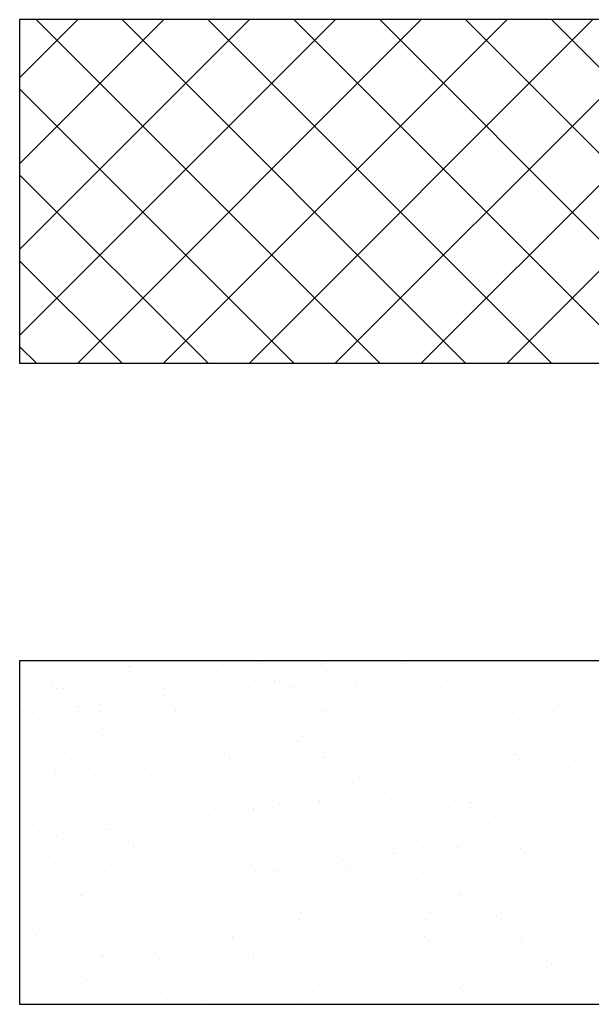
# Model space of a CAD drawing. Header units: millimetres. Extents: x -7023 to 53801, y 9849 to 33561.
# Tile 292 of 537: x 9471 to 9531, y 28863 to 28966. Entities that reach past the tile are written whole.
import ezdxf

# ---------------------------------------------------------------- set-up
doc = ezdxf.new("R2010")
doc.units = ezdxf.units.MM
doc.layers.add('.IE_podklad', color=252, linetype='Continuous')

msp = doc.modelspace()

# ---------------------------------------------------------------- linework, layer by layer
at = {"layer": '.IE_podklad'}
for p, q in [((9471.12, 28960.35), (9477.21, 28966.44)), ((9471.12, 28951.37), (9486.19, 28966.44)), ((9471.12, 28942.39), (9495.17, 28966.44)), ((9471.12, 28933.41), (9504.15, 28966.44)), ((9590.63, 28966.44), (9471.12, 28966.44)), ((9471.12, 28966.44), (9471.12, 28930.5)), ((9508.79, 28930.5), (9472.86, 28966.44)), ((9477.2, 28930.5), (9513.13, 28966.44)), ((9517.77, 28930.5), (9481.84, 28966.44)), ((9486.18, 28930.5), (9522.11, 28966.44)), ((9526.75, 28930.5), (9490.82, 28966.44)), ((9495.16, 28930.5), (9531.09, 28966.44)), ((9535.73, 28930.5), (9499.8, 28966.44)), ((9504.14, 28930.5), (9540.07, 28966.44)), ((9544.71, 28930.5), (9508.78, 28966.44)), ((9513.12, 28930.5), (9549.05, 28966.44)), ((9553.69, 28930.5), (9517.76, 28966.44)), ((9522.1, 28930.5), (9558.03, 28966.44)), ((9562.67, 28930.5), (9526.74, 28966.44)), ((9499.81, 28930.5), (9471.12, 28959.19)), ((9490.83, 28930.5), (9471.12, 28950.21)), ((9481.85, 28930.5), (9471.12, 28941.23)), ((9472.87, 28930.5), (9471.12, 28932.25)), ((9471.12, 28930.5), (9590.63, 28930.5)), ((9590.63, 28899.38), (9471.12, 28899.38)), ((9471.12, 28899.38), (9471.12, 28863.45)), ((9472.02, 28899.25), (9472.02, 28899.25)), ((9476.18, 28898.82), (9476.18, 28898.82)), ((9482.18, 28899.16), (9482.18, 28899.16)), ((9482.65, 28898.73), (9482.65, 28898.73)), ((9482.68, 28898.79), (9482.68, 28898.79)), ((9489.54, 28899.03), (9489.54, 28899.03)), ((9492.49, 28898.94), (9492.49, 28898.94)), ((9496.19, 28899.12), (9496.19, 28899.12)), ((9502.66, 28898.85), (9502.66, 28898.85)), ((9502.69, 28899.09), (9502.69, 28899.09)), ((9509.55, 28899.34), (9509.55, 28899.34)), ((9510.14, 28898.9), (9510.14, 28898.9)), ((9511.46, 28899.08), (9511.46, 28899.08)), ((9512.97, 28898.63), (9512.97, 28898.63)), ((9513.53, 28899.35), (9513.53, 28899.35)), ((9523.13, 28898.54), (9523.13, 28898.54)), ((9499.85, 28897.55), (9499.85, 28897.55)), ((9503.12, 28898.42), (9503.12, 28898.42)), ((9503.3, 28898), (9503.3, 28898)), ((9504.62, 28898.18), (9504.62, 28898.18)), ((9506.69, 28898.45), (9506.69, 28898.45)), ((9523.6, 28898.11), (9523.6, 28898.11)), ((9474.54, 28896.93), (9474.54, 28896.93)), ((9474.55, 28897.19), (9474.55, 28897.19)), ((9475.01, 28896.5), (9475.01, 28896.5)), ((9475.63, 28896.51), (9475.63, 28896.51)), ((9479.62, 28896.44), (9479.62, 28896.44)), ((9482.46, 28897.21), (9482.46, 28897.21)), ((9483.54, 28896.52), (9483.54, 28896.52)), ((9484.86, 28896.71), (9484.86, 28896.71)), ((9486.26, 28896.52), (9486.26, 28896.52)), ((9490.37, 28897.22), (9490.37, 28897.22)), ((9491.45, 28896.54), (9491.45, 28896.54)), ((9492.76, 28896.49), (9492.76, 28896.49)), ((9493.01, 28896.65), (9493.01, 28896.65)), ((9495.02, 28896.62), (9495.02, 28896.62)), ((9496.46, 28897.1), (9496.46, 28897.1)), ((9497.79, 28897.28), (9497.79, 28897.28)), ((9498.28, 28897.24), (9498.28, 28897.24)), ((9499.36, 28896.55), (9499.36, 28896.55)), ((9499.62, 28896.74), (9499.62, 28896.74)), ((9505.33, 28896.4), (9505.33, 28896.4)), ((9506.19, 28897.25), (9506.19, 28897.25)), ((9506.27, 28896.82), (9506.27, 28896.82)), ((9507.27, 28896.57), (9507.27, 28896.57)), ((9512.77, 28896.79), (9512.77, 28896.79)), ((9514.1, 28897.26), (9514.1, 28897.26)), ((9515.17, 28896.58), (9515.17, 28896.58)), ((9519.63, 28897.04), (9519.63, 28897.04)), ((9522.01, 28897.28), (9522.01, 28897.28)), ((9523.08, 28896.6), (9523.08, 28896.6)), ((9526.28, 28897.12), (9526.28, 28897.12)), ((9529.92, 28897.29), (9529.92, 28897.29)), ((9472.76, 28896.19), (9472.76, 28896.19)), ((9484.11, 28895.48), (9484.11, 28895.48)), ((9486.18, 28895.75), (9486.18, 28895.75)), ((9489.63, 28896.2), (9489.63, 28896.2)), ((9490.95, 28896.38), (9490.95, 28896.38)), ((9495.49, 28896.19), (9495.49, 28896.19)), ((9515.5, 28896.31), (9515.5, 28896.31)), ((9515.97, 28895.88), (9515.97, 28895.88)), ((9525.81, 28896.08), (9525.81, 28896.08)), ((9475.95, 28894.4), (9475.95, 28894.4)), ((9477.22, 28894.48), (9477.22, 28894.48)), ((9477.28, 28894.58), (9477.28, 28894.58)), ((9479.34, 28894.85), (9479.34, 28894.85)), ((9482.79, 28895.3), (9482.79, 28895.3)), ((9487.39, 28894.39), (9487.39, 28894.39)), ((9509.71, 28894.44), (9509.71, 28894.44)), ((9516.35, 28894.53), (9516.35, 28894.53)), ((9522.85, 28894.49), (9522.85, 28894.49)), ((9526.15, 28894.43), (9526.15, 28894.43)), ((9527.48, 28894.61), (9527.48, 28894.61)), ((9529.54, 28894.88), (9529.54, 28894.88)), ((9529.71, 28894.74), (9529.71, 28894.74)), ((9471.57, 28894.04), (9471.57, 28894.04)), ((9472.5, 28893.95), (9472.5, 28893.95)), ((9476.34, 28893.92), (9476.34, 28893.92)), ((9479.48, 28894.05), (9479.48, 28894.05)), ((9482.84, 28893.89), (9482.84, 28893.89)), ((9487.39, 28894.07), (9487.39, 28894.07)), ((9487.85, 28893.96), (9487.85, 28893.96)), ((9489.7, 28894.14), (9489.7, 28894.14)), ((9495.3, 28894.08), (9495.3, 28894.08)), ((9496.35, 28894.23), (9496.35, 28894.23)), ((9497.7, 28894.17), (9497.7, 28894.17)), ((9502.85, 28894.19), (9502.85, 28894.19)), ((9503.21, 28894.1), (9503.21, 28894.1)), ((9507.86, 28894.08), (9507.86, 28894.08)), ((9508.33, 28893.65), (9508.33, 28893.65)), ((9511.12, 28894.11), (9511.12, 28894.11)), ((9518.18, 28893.85), (9518.18, 28893.85)), ((9519.03, 28894.13), (9519.03, 28894.13)), ((9519.32, 28893.53), (9519.32, 28893.53)), ((9520.64, 28893.71), (9520.64, 28893.71)), ((9522.7, 28893.98), (9522.7, 28893.98)), ((9526.94, 28894.14), (9526.94, 28894.14)), ((9528.34, 28893.77), (9528.34, 28893.77)), ((9528.81, 28893.34), (9528.81, 28893.34)), ((9512.48, 28892.63), (9512.48, 28892.63)), ((9513.8, 28892.81), (9513.8, 28892.81)), ((9515.87, 28893.08), (9515.87, 28893.08)), ((9472.92, 28891.3), (9472.92, 28891.3)), ((9479.75, 28892.16), (9479.75, 28892.16)), ((9479.78, 28891.54), (9479.78, 28891.54)), ((9480.22, 28891.73), (9480.22, 28891.73)), ((9486.42, 28891.63), (9486.42, 28891.63)), ((9490.06, 28891.94), (9490.06, 28891.94)), ((9492.92, 28891.6), (9492.92, 28891.6)), ((9499.78, 28891.84), (9499.78, 28891.84)), ((9500.23, 28891.85), (9500.23, 28891.85)), ((9500.7, 28891.42), (9500.7, 28891.42)), ((9502.19, 28891.28), (9502.19, 28891.28)), ((9505.64, 28891.73), (9505.64, 28891.73)), ((9506.43, 28891.93), (9506.43, 28891.93)), ((9506.97, 28891.91), (9506.97, 28891.91)), ((9509.03, 28892.18), (9509.03, 28892.18)), ((9510.54, 28891.63), (9510.54, 28891.63)), ((9512.93, 28891.9), (9512.93, 28891.9)), ((9519.79, 28892.14), (9519.79, 28892.14)), ((9520.7, 28891.54), (9520.7, 28891.54)), ((9526.44, 28892.23), (9526.44, 28892.23)), ((9476.61, 28890.83), (9476.61, 28890.83)), ((9484.52, 28890.85), (9484.52, 28890.85)), ((9492.43, 28890.86), (9492.43, 28890.86)), ((9495.36, 28890.38), (9495.36, 28890.38)), ((9498.81, 28890.83), (9498.81, 28890.83)), ((9500.13, 28891.01), (9500.13, 28891.01)), ((9500.34, 28890.87), (9500.34, 28890.87)), ((9508.25, 28890.89), (9508.25, 28890.89)), ((9516.16, 28890.9), (9516.16, 28890.9)), ((9517.23, 28890.22), (9517.23, 28890.22)), ((9521.17, 28891.11), (9521.17, 28891.11)), ((9524.07, 28890.92), (9524.07, 28890.92)), ((9525.14, 28890.24), (9525.14, 28890.24)), ((9472.11, 28889.93), (9472.11, 28889.93)), ((9472.58, 28889.5), (9472.58, 28889.5)), ((9477.68, 28890.15), (9477.68, 28890.15)), ((9482.43, 28889.71), (9482.43, 28889.71)), ((9485.59, 28890.16), (9485.59, 28890.16)), ((9486.45, 28889.21), (9486.45, 28889.21)), ((9488.52, 28889.48), (9488.52, 28889.48)), ((9489.86, 28889.25), (9489.86, 28889.25)), ((9491.97, 28889.93), (9491.97, 28889.93)), ((9492.59, 28889.62), (9492.59, 28889.62)), ((9493.06, 28889.19), (9493.06, 28889.19)), ((9493.29, 28890.11), (9493.29, 28890.11)), ((9493.5, 28890.18), (9493.5, 28890.18)), ((9496.51, 28889.33), (9496.51, 28889.33)), ((9501.41, 28890.19), (9501.41, 28890.19)), ((9502.9, 28889.4), (9502.9, 28889.4)), ((9503.01, 28889.3), (9503.01, 28889.3)), ((9509.32, 28890.21), (9509.32, 28890.21)), ((9509.87, 28889.55), (9509.87, 28889.55)), ((9513.07, 28889.31), (9513.07, 28889.31)), ((9516.51, 28889.63), (9516.51, 28889.63)), ((9523.01, 28889.6), (9523.01, 28889.6)), ((9529.87, 28889.85), (9529.87, 28889.85)), ((9476.5, 28889.03), (9476.5, 28889.03)), ((9479.62, 28888.31), (9479.62, 28888.31)), ((9481.68, 28888.58), (9481.68, 28888.58)), ((9483, 28889), (9483, 28889)), ((9485.13, 28889.03), (9485.13, 28889.03)), ((9513.54, 28888.88), (9513.54, 28888.88)), ((9523.38, 28889.08), (9523.38, 28889.08)), ((9528.5, 28888.17), (9528.5, 28888.17)), ((9529.82, 28888.34), (9529.82, 28888.34)), ((9471.46, 28887.23), (9471.46, 28887.23)), ((9472.78, 28887.41), (9472.78, 28887.41)), ((9473.62, 28887.68), (9473.62, 28887.68)), ((9474.79, 28887.48), (9474.79, 28887.48)), ((9474.84, 28887.68), (9474.84, 28887.68)), ((9478.29, 28888.13), (9478.29, 28888.13)), ((9481.53, 28887.69), (9481.53, 28887.69)), ((9484.96, 28887.39), (9484.96, 28887.39)), ((9489.44, 28887.71), (9489.44, 28887.71)), ((9495.27, 28887.17), (9495.27, 28887.17)), ((9497.35, 28887.72), (9497.35, 28887.72)), ((9505.26, 28887.74), (9505.26, 28887.74)), ((9513.17, 28887.75), (9513.17, 28887.75)), ((9519.95, 28887.25), (9519.95, 28887.25)), ((9521.08, 28887.76), (9521.08, 28887.76)), ((9521.66, 28887.27), (9521.66, 28887.27)), ((9522.98, 28887.44), (9522.98, 28887.44)), ((9525.05, 28887.71), (9525.05, 28887.71)), ((9526.6, 28887.34), (9526.6, 28887.34)), ((9528.99, 28887.78), (9528.99, 28887.78)), ((9473.08, 28886.4), (9473.08, 28886.4)), ((9479.94, 28886.65), (9479.94, 28886.65)), ((9485.42, 28886.96), (9485.42, 28886.96)), ((9486.58, 28886.73), (9486.58, 28886.73)), ((9493.08, 28886.7), (9493.08, 28886.7)), ((9499.94, 28886.95), (9499.94, 28886.95)), ((9505.43, 28887.08), (9505.43, 28887.08)), ((9505.9, 28886.65), (9505.9, 28886.65)), ((9506.59, 28887.03), (9506.59, 28887.03)), ((9513.09, 28887), (9513.09, 28887)), ((9514.82, 28886.37), (9514.82, 28886.37)), ((9515.75, 28886.85), (9515.75, 28886.85)), ((9516.14, 28886.54), (9516.14, 28886.54)), ((9518.21, 28886.81), (9518.21, 28886.81)), ((9525.91, 28886.77), (9525.91, 28886.77)), ((9526.38, 28886.34), (9526.38, 28886.34)), ((9477.32, 28885.16), (9477.32, 28885.16)), ((9507.99, 28885.47), (9507.99, 28885.47)), ((9509.31, 28885.64), (9509.31, 28885.64)), ((9511.37, 28885.91), (9511.37, 28885.91)), ((9476.66, 28884.14), (9476.66, 28884.14)), ((9477.79, 28884.73), (9477.79, 28884.73)), ((9478.66, 28884.47), (9478.66, 28884.47)), ((9483.16, 28884.11), (9483.16, 28884.11)), ((9486.57, 28884.49), (9486.57, 28884.49)), ((9487.63, 28884.94), (9487.63, 28884.94)), ((9490.02, 28884.35), (9490.02, 28884.35)), ((9494.48, 28884.5), (9494.48, 28884.5)), ((9496.67, 28884.44), (9496.67, 28884.44)), ((9497.7, 28884.11), (9497.7, 28884.11)), ((9497.8, 28884.85), (9497.8, 28884.85)), ((9498.27, 28884.42), (9498.27, 28884.42)), ((9501.15, 28884.57), (9501.15, 28884.57)), ((9502.39, 28884.51), (9502.39, 28884.51)), ((9502.47, 28884.74), (9502.47, 28884.74)), ((9503.17, 28884.41), (9503.17, 28884.41)), ((9504.54, 28885.01), (9504.54, 28885.01)), ((9508.11, 28884.63), (9508.11, 28884.63)), ((9510.03, 28884.65), (9510.03, 28884.65)), ((9510.3, 28884.53), (9510.3, 28884.53)), ((9516.67, 28884.74), (9516.67, 28884.74)), ((9518.21, 28884.54), (9518.21, 28884.54)), ((9518.27, 28884.54), (9518.27, 28884.54)), ((9518.74, 28884.11), (9518.74, 28884.11)), ((9523.17, 28884.71), (9523.17, 28884.71)), ((9526.12, 28884.56), (9526.12, 28884.56)), ((9528.59, 28884.31), (9528.59, 28884.31)), ((9530.03, 28884.95), (9530.03, 28884.95)), ((9471.82, 28883.77), (9471.82, 28883.77)), ((9479.73, 28883.79), (9479.73, 28883.79)), ((9487.64, 28883.8), (9487.64, 28883.8)), ((9490.86, 28883.21), (9490.86, 28883.21)), ((9494.31, 28883.67), (9494.31, 28883.67)), ((9495.55, 28883.82), (9495.55, 28883.82)), ((9495.63, 28883.84), (9495.63, 28883.84)), ((9503.46, 28883.83), (9503.46, 28883.83)), ((9511.37, 28883.85), (9511.37, 28883.85)), ((9519.28, 28883.86), (9519.28, 28883.86)), ((9527.19, 28883.88), (9527.19, 28883.88)), ((9480, 28882.71), (9480, 28882.71)), ((9481.96, 28882.04), (9481.96, 28882.04)), ((9484.02, 28882.31), (9484.02, 28882.31)), ((9487.47, 28882.77), (9487.47, 28882.77)), ((9488.8, 28882.94), (9488.8, 28882.94)), ((9490.16, 28882.62), (9490.16, 28882.62)), ((9490.63, 28882.19), (9490.63, 28882.19)), ((9500.1, 28882.06), (9500.1, 28882.06)), ((9500.48, 28882.4), (9500.48, 28882.4)), ((9506.75, 28882.14), (9506.75, 28882.14)), ((9510.64, 28882.31), (9510.64, 28882.31)), ((9513.25, 28882.11), (9513.25, 28882.11)), ((9520.11, 28882.36), (9520.11, 28882.36)), ((9520.95, 28882.08), (9520.95, 28882.08)), ((9526.76, 28882.44), (9526.76, 28882.44)), ((9473.24, 28881.51), (9473.24, 28881.51)), ((9473.8, 28880.96), (9473.8, 28880.96)), ((9475.12, 28881.14), (9475.12, 28881.14)), ((9475.67, 28881.32), (9475.67, 28881.32)), ((9477.19, 28881.41), (9477.19, 28881.41)), ((9480.1, 28881.75), (9480.1, 28881.75)), ((9480.64, 28881.87), (9480.64, 28881.87)), ((9483.58, 28881.33), (9483.58, 28881.33)), ((9486.74, 28881.84), (9486.74, 28881.84)), ((9491.49, 28881.35), (9491.49, 28881.35)), ((9493.24, 28881.81), (9493.24, 28881.81)), ((9499.4, 28881.36), (9499.4, 28881.36)), ((9507.31, 28881.38), (9507.31, 28881.38)), ((9511.11, 28881.88), (9511.11, 28881.88)), ((9515.22, 28881.39), (9515.22, 28881.39)), ((9523.13, 28881.4), (9523.13, 28881.4)), ((9524, 28881), (9524, 28881)), ((9525.32, 28881.17), (9525.32, 28881.17)), ((9527.39, 28881.44), (9527.39, 28881.44)), ((9530.84, 28881.9), (9530.84, 28881.9)), ((9472.36, 28880.48), (9472.36, 28880.48)), ((9482.53, 28880.39), (9482.53, 28880.39)), ((9482.99, 28879.96), (9482.99, 28879.96)), ((9492.84, 28880.17), (9492.84, 28880.17)), ((9503, 28880.08), (9503, 28880.08)), ((9517.16, 28880.1), (9517.16, 28880.1)), ((9518.49, 28880.27), (9518.49, 28880.27)), ((9520.55, 28880.54), (9520.55, 28880.54)), ((9530.19, 28880.06), (9530.19, 28880.06)), ((9476.82, 28879.24), (9476.82, 28879.24)), ((9483.32, 28879.21), (9483.32, 28879.21)), ((9490.18, 28879.46), (9490.18, 28879.46)), ((9496.83, 28879.54), (9496.83, 28879.54)), ((9503.33, 28879.51), (9503.33, 28879.51)), ((9503.47, 28879.65), (9503.47, 28879.65)), ((9510.19, 28879.76), (9510.19, 28879.76)), ((9510.33, 28879.2), (9510.33, 28879.2)), ((9511.65, 28879.37), (9511.65, 28879.37)), ((9513.32, 28879.86), (9513.32, 28879.86)), ((9513.71, 28879.64), (9513.71, 28879.64)), ((9516.83, 28879.84), (9516.83, 28879.84)), ((9523.33, 28879.81), (9523.33, 28879.81)), ((9523.48, 28879.77), (9523.48, 28879.77)), ((9523.95, 28879.34), (9523.95, 28879.34)), ((9472.8, 28878.1), (9472.8, 28878.1)), ((9474.89, 28878.16), (9474.89, 28878.16)), ((9480.71, 28878.11), (9480.71, 28878.11)), ((9485.2, 28877.94), (9485.2, 28877.94)), ((9488.62, 28878.13), (9488.62, 28878.13)), ((9496.53, 28878.14), (9496.53, 28878.14)), ((9503.49, 28878.3), (9503.49, 28878.3)), ((9504.44, 28878.15), (9504.44, 28878.15)), ((9504.81, 28878.47), (9504.81, 28878.47)), ((9506.88, 28878.74), (9506.88, 28878.74)), ((9512.35, 28878.17), (9512.35, 28878.17)), ((9520.26, 28878.18), (9520.26, 28878.18)), ((9528.17, 28878.2), (9528.17, 28878.2)), ((9473.87, 28877.41), (9473.87, 28877.41)), ((9475.36, 28877.73), (9475.36, 28877.73)), ((9480.26, 28876.86), (9480.26, 28876.86)), ((9481.78, 28877.43), (9481.78, 28877.43)), ((9486.9, 28876.95), (9486.9, 28876.95)), ((9489.69, 28877.44), (9489.69, 28877.44)), ((9493.2, 28876.94), (9493.2, 28876.94)), ((9493.4, 28876.91), (9493.4, 28876.91)), ((9495.37, 28877.85), (9495.37, 28877.85)), ((9495.84, 28877.42), (9495.84, 28877.42)), ((9496.65, 28877.4), (9496.65, 28877.4)), ((9497.6, 28877.46), (9497.6, 28877.46)), ((9497.97, 28877.57), (9497.97, 28877.57)), ((9500.04, 28877.84), (9500.04, 28877.84)), ((9500.26, 28877.16), (9500.26, 28877.16)), ((9505.51, 28877.47), (9505.51, 28877.47)), ((9505.68, 28877.63), (9505.68, 28877.63)), ((9506.91, 28877.25), (9506.91, 28877.25)), ((9513.41, 28877.22), (9513.41, 28877.22)), ((9513.42, 28877.49), (9513.42, 28877.49)), ((9515.85, 28877.54), (9515.85, 28877.54)), ((9516.31, 28877.11), (9516.31, 28877.11)), ((9520.27, 28877.46), (9520.27, 28877.46)), ((9521.33, 28877.5), (9521.33, 28877.5)), ((9526.16, 28877.31), (9526.16, 28877.31)), ((9526.92, 28877.55), (9526.92, 28877.55)), ((9529.24, 28877.51), (9529.24, 28877.51)), ((9473.4, 28876.61), (9473.4, 28876.61)), ((9486.37, 28876.04), (9486.37, 28876.04)), ((9489.82, 28876.5), (9489.82, 28876.5)), ((9491.14, 28876.67), (9491.14, 28876.67)), ((9477.46, 28874.87), (9477.46, 28874.87)), ((9477.57, 28875.71), (9477.57, 28875.71)), ((9477.73, 28874.96), (9477.73, 28874.96)), ((9479.53, 28875.14), (9479.53, 28875.14)), ((9482.98, 28875.6), (9482.98, 28875.6)), ((9484.3, 28875.77), (9484.3, 28875.77)), ((9485.64, 28874.97), (9485.64, 28874.97)), ((9487.73, 28875.62), (9487.73, 28875.62)), ((9488.2, 28875.19), (9488.2, 28875.19)), ((9493.55, 28874.99), (9493.55, 28874.99)), ((9498.05, 28875.4), (9498.05, 28875.4)), ((9501.46, 28875), (9501.46, 28875)), ((9508.21, 28875.31), (9508.21, 28875.31)), ((9508.68, 28874.88), (9508.68, 28874.88)), ((9509.37, 28875.02), (9509.37, 28875.02)), ((9510.35, 28874.86), (9510.35, 28874.86)), ((9516.99, 28874.95), (9516.99, 28874.95)), ((9517.28, 28875.03), (9517.28, 28875.03)), ((9518.52, 28875.08), (9518.52, 28875.08)), ((9523.49, 28874.92), (9523.49, 28874.92)), ((9525.19, 28875.04), (9525.19, 28875.04)), ((9527.67, 28874.9), (9527.67, 28874.9)), ((9528.69, 28875), (9528.69, 28875)), ((9529.73, 28875.18), (9529.73, 28875.18)), ((9530.35, 28875.17), (9530.35, 28875.17)), ((9472.69, 28874.24), (9472.69, 28874.24)), ((9476.14, 28874.7), (9476.14, 28874.7)), ((9476.98, 28874.35), (9476.98, 28874.35)), ((9483.48, 28874.32), (9483.48, 28874.32)), ((9490.34, 28874.56), (9490.34, 28874.56)), ((9496.99, 28874.65), (9496.99, 28874.65)), ((9503.49, 28874.62), (9503.49, 28874.62)), ((9519.51, 28873.83), (9519.51, 28873.83)), ((9520.83, 28874), (9520.83, 28874)), ((9522.89, 28874.28), (9522.89, 28874.28)), ((9526.34, 28874.73), (9526.34, 28874.73)), ((9529.15, 28874.57), (9529.15, 28874.57)), ((9480.1, 28873.39), (9480.1, 28873.39)), ((9480.57, 28872.96), (9480.57, 28872.96)), ((9490.41, 28873.17), (9490.41, 28873.17)), ((9500.57, 28873.08), (9500.57, 28873.08)), ((9510.89, 28872.86), (9510.89, 28872.86)), ((9512.67, 28872.93), (9512.67, 28872.93)), ((9513.99, 28873.1), (9513.99, 28873.1)), ((9516.06, 28873.38), (9516.06, 28873.38)), ((9521.05, 28872.77), (9521.05, 28872.77)), ((9473.56, 28871.72), (9473.56, 28871.72)), ((9474.85, 28871.74), (9474.85, 28871.74)), ((9480.42, 28871.97), (9480.42, 28871.97)), ((9482.76, 28871.75), (9482.76, 28871.75)), ((9487.06, 28872.05), (9487.06, 28872.05)), ((9490.67, 28871.76), (9490.67, 28871.76)), ((9493.56, 28872.02), (9493.56, 28872.02)), ((9498.58, 28871.78), (9498.58, 28871.78)), ((9500.42, 28872.27), (9500.42, 28872.27)), ((9501.04, 28872.65), (9501.04, 28872.65)), ((9505.83, 28872.03), (9505.83, 28872.03)), ((9506.49, 28871.79), (9506.49, 28871.79)), ((9507.07, 28872.35), (9507.07, 28872.35)), ((9507.15, 28872.2), (9507.15, 28872.2)), ((9509.22, 28872.48), (9509.22, 28872.48)), ((9513.57, 28872.32), (9513.57, 28872.32)), ((9514.4, 28871.81), (9514.4, 28871.81)), ((9520.43, 28872.57), (9520.43, 28872.57)), ((9521.52, 28872.34), (9521.52, 28872.34)), ((9522.31, 28871.82), (9522.31, 28871.82)), ((9527.08, 28872.65), (9527.08, 28872.65)), ((9530.22, 28871.84), (9530.22, 28871.84)), ((9472.46, 28871.16), (9472.46, 28871.16)), ((9472.93, 28870.73), (9472.93, 28870.73)), ((9475.92, 28871.05), (9475.92, 28871.05)), ((9482.77, 28870.94), (9482.77, 28870.94)), ((9483.83, 28871.07), (9483.83, 28871.07)), ((9491.74, 28871.08), (9491.74, 28871.08)), ((9492.94, 28870.85), (9492.94, 28870.85)), ((9495.54, 28870.67), (9495.54, 28870.67)), ((9498.99, 28871.13), (9498.99, 28871.13)), ((9499.65, 28871.1), (9499.65, 28871.1)), ((9500.32, 28871.3), (9500.32, 28871.3)), ((9502.38, 28871.57), (9502.38, 28871.57)), ((9507.56, 28871.11), (9507.56, 28871.11)), ((9515.47, 28871.13), (9515.47, 28871.13)), ((9523.38, 28871.14), (9523.38, 28871.14)), ((9488.71, 28869.77), (9488.71, 28869.77)), ((9490.5, 28869.67), (9490.5, 28869.67)), ((9492.16, 28870.23), (9492.16, 28870.23)), ((9493.41, 28870.42), (9493.41, 28870.42)), ((9493.48, 28870.4), (9493.48, 28870.4)), ((9497.15, 28869.75), (9497.15, 28869.75)), ((9503.25, 28870.63), (9503.25, 28870.63)), ((9503.65, 28869.72), (9503.65, 28869.72)), ((9510.51, 28869.97), (9510.51, 28869.97)), ((9513.42, 28870.54), (9513.42, 28870.54)), ((9513.88, 28870.11), (9513.88, 28870.11)), ((9517.15, 28870.06), (9517.15, 28870.06)), ((9523.65, 28870.02), (9523.65, 28870.02)), ((9523.73, 28870.31), (9523.73, 28870.31)), ((9530.51, 28870.27), (9530.51, 28870.27)), ((9471.87, 28868.58), (9471.87, 28868.58)), ((9475.14, 28868.71), (9475.14, 28868.71)), ((9477.14, 28869.45), (9477.14, 28869.45)), ((9479.78, 28868.6), (9479.78, 28868.6)), ((9479.81, 28868.6), (9479.81, 28868.6)), ((9481.87, 28868.87), (9481.87, 28868.87)), ((9483.64, 28869.42), (9483.64, 28869.42)), ((9485.3, 28868.62), (9485.3, 28868.62)), ((9485.32, 28869.33), (9485.32, 28869.33)), ((9486.64, 28869.5), (9486.64, 28869.5)), ((9487.69, 28868.61), (9487.69, 28868.61)), ((9495.6, 28868.63), (9495.6, 28868.63)), ((9503.51, 28868.64), (9503.51, 28868.64)), ((9511.42, 28868.65), (9511.42, 28868.65)), ((9519.33, 28868.67), (9519.33, 28868.67)), ((9527.24, 28868.68), (9527.24, 28868.68)), ((9530.01, 28868.64), (9530.01, 28868.64)), ((9472.97, 28867.7), (9472.97, 28867.7)), ((9475.03, 28867.97), (9475.03, 28867.97)), ((9478.48, 28868.43), (9478.48, 28868.43)), ((9485.77, 28868.19), (9485.77, 28868.19)), ((9495.62, 28868.4), (9495.62, 28868.4)), ((9505.78, 28868.31), (9505.78, 28868.31)), ((9506.25, 28867.88), (9506.25, 28867.88)), ((9516.09, 28868.08), (9516.09, 28868.08)), ((9520.59, 28867.67), (9520.59, 28867.67)), ((9521.85, 28867.56), (9521.85, 28867.56)), ((9523.17, 28867.74), (9523.17, 28867.74)), ((9525.24, 28868.01), (9525.24, 28868.01)), ((9526.26, 28868), (9526.26, 28868)), ((9526.73, 28867.57), (9526.73, 28867.57)), ((9527.24, 28867.76), (9527.24, 28867.76)), ((9528.69, 28868.46), (9528.69, 28868.46)), ((9471.65, 28867.53), (9471.65, 28867.53)), ((9473.72, 28866.83), (9473.72, 28866.83)), ((9480.58, 28867.07), (9480.58, 28867.07)), ((9487.22, 28867.16), (9487.22, 28867.16)), ((9493.72, 28867.13), (9493.72, 28867.13)), ((9500.58, 28867.37), (9500.58, 28867.37)), ((9507.23, 28867.46), (9507.23, 28867.46)), ((9513.73, 28867.43), (9513.73, 28867.43)), ((9515.01, 28866.66), (9515.01, 28866.66)), ((9516.33, 28866.84), (9516.33, 28866.84)), ((9518.4, 28867.11), (9518.4, 28867.11)), ((9477.67, 28866.39), (9477.67, 28866.39)), ((9478.14, 28865.96), (9478.14, 28865.96)), ((9487.98, 28866.17), (9487.98, 28866.17)), ((9498.14, 28866.08), (9498.14, 28866.08)), ((9498.61, 28865.65), (9498.61, 28865.65)), ((9508.17, 28865.76), (9508.17, 28865.76)), ((9508.46, 28865.86), (9508.46, 28865.86)), ((9509.5, 28865.94), (9509.5, 28865.94)), ((9511.56, 28866.21), (9511.56, 28866.21)), ((9518.62, 28865.77), (9518.62, 28865.77)), ((9528.94, 28865.54), (9528.94, 28865.54)), ((9476.9, 28865.38), (9476.9, 28865.38)), ((9477.3, 28864.56), (9477.3, 28864.56)), ((9477.97, 28864.69), (9477.97, 28864.69)), ((9483.8, 28864.53), (9483.8, 28864.53)), ((9484.81, 28865.39), (9484.81, 28865.39)), ((9485.88, 28864.71), (9485.88, 28864.71)), ((9490.66, 28864.78), (9490.66, 28864.78)), ((9492.72, 28865.4), (9492.72, 28865.4)), ((9493.79, 28864.72), (9493.79, 28864.72)), ((9497.31, 28864.86), (9497.31, 28864.86)), ((9500.63, 28865.42), (9500.63, 28865.42)), ((9501.34, 28864.86), (9501.34, 28864.86)), ((9501.7, 28864.74), (9501.7, 28864.74)), ((9502.66, 28865.03), (9502.66, 28865.03)), ((9503.81, 28864.83), (9503.81, 28864.83)), ((9504.72, 28865.31), (9504.72, 28865.31)), ((9508.54, 28865.43), (9508.54, 28865.43)), ((9509.61, 28864.75), (9509.61, 28864.75)), ((9510.67, 28865.08), (9510.67, 28865.08)), ((9516.45, 28865.45), (9516.45, 28865.45)), ((9517.31, 28865.16), (9517.31, 28865.16)), ((9517.52, 28864.77), (9517.52, 28864.77)), ((9519.09, 28865.34), (9519.09, 28865.34)), ((9523.81, 28865.13), (9523.81, 28865.13)), ((9524.36, 28865.46), (9524.36, 28865.46)), ((9525.43, 28864.78), (9525.43, 28864.78)), ((9530.67, 28865.38), (9530.67, 28865.38)), ((9471.12, 28863.45), (9590.63, 28863.45)), ((9480.35, 28863.94), (9480.35, 28863.94)), ((9490.51, 28863.85), (9490.51, 28863.85)), ((9491.05, 28863.51), (9491.05, 28863.51)), ((9494.5, 28863.96), (9494.5, 28863.96)), ((9495.82, 28864.13), (9495.82, 28864.13)), ((9497.89, 28864.41), (9497.89, 28864.41)), ((9500.82, 28863.63), (9500.82, 28863.63)), ((9510.99, 28863.54), (9510.99, 28863.54))]:
    msp.add_line(p, q, dxfattribs=at)

doc.saveas('drawing.dxf')
